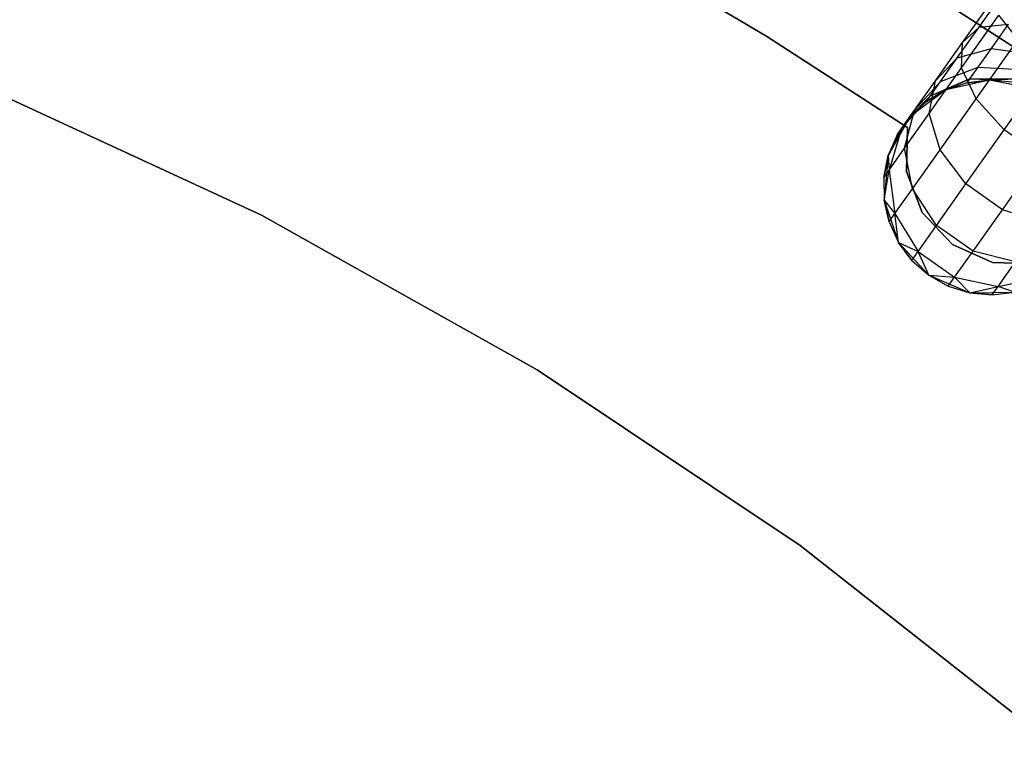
# Model space of a CAD drawing. Extents: x -189 to 189, y -189 to 189.
# Tile 472 of 591: x 14.79 to 23.96, y 28.51 to 35.23. Entities that reach past the tile are written whole.
import ezdxf

# ---------------------------------------------------------------- set-up
doc = ezdxf.new("R2010")
doc.units = 0
doc.header["$LTSCALE"] = 25.4
doc.layers.get('0').update_dxf_attribs({"linetype": 'CONTINUOUS'})

# ---------------------------------------------------------------- blocks, each defined once
blk = doc.blocks.new('CAMELEON-KENAI-C-12244_STL')
at = {"color": 0}
for p, q in [((21.7082, 36.4826, -1), (24.4377, 34.715, -1)), ((24.4377, 34.715, -8.5), (21.7082, 36.4826, -8.5)), ((24.4377, 34.715, -8.5), (21.7082, 36.4826, -8.5)), ((21.7082, 36.4826, -1), (24.4377, 34.715, -1)), ((20.3837, 35.8774, -2), (21.7356, 35.0756, -2)), ((21.7356, 35.0756, -4), (20.3837, 35.8774, -4)), ((21.7356, 35.0756, -4), (20.3837, 35.8774, -4)), ((20.3837, 35.8774, -2), (21.7356, 35.0756, -2)), ((23.7215, 35.1552, -8.9644), (23.9571, 35.4881, -9.1334)), ((23.7215, 35.1552, -8.9644), (23.9571, 35.4881, -9.1334)), ((23.5665, 35.0116, -9.3226), (23.8598, 35.4258, -9.5328)), ((23.5665, 35.0116, -9.3226), (23.8598, 35.4258, -9.5328)), ((23.5572, 34.7759, -9.6651), (23.9055, 35.2681, -9.9148)), ((23.5572, 34.7759, -9.6651), (23.9055, 35.2681, -9.9148)), ((24.0864, 35.042, -10.2133), (23.9055, 35.2681, -9.9148)), ((24.0864, 35.042, -10.2133), (23.9055, 35.2681, -9.9148)), ((23.5191, 34.8694, -8.6957), (23.7215, 35.1552, -8.9644)), ((23.5191, 34.8694, -8.6957), (23.7215, 35.1552, -8.9644)), ((23.5665, 35.0116, -9.3226), (23.7215, 35.1552, -8.9644)), ((23.5665, 35.0116, -9.3226), (23.7215, 35.1552, -8.9644)), ((23.7215, 35.1552, -8.9644), (23.9952, 35.1821, -8.6526)), ((23.7215, 35.1552, -8.9644), (23.9952, 35.1821, -8.6526)), ((23.836, 34.9571, -8.4411), (23.9952, 35.1821, -8.6526)), ((23.836, 34.9571, -8.4411), (23.9952, 35.1821, -8.6526)), ((21.7356, 35.0756, -2), (21.7356, 35.0756, -4)), ((21.7356, 35.0756, -2), (23.056, 34.2229, -2)), ((23.056, 34.2229, -4), (21.7356, 35.0756, -4)), ((21.7356, 35.0756, -2), (21.7356, 35.0756, -4)), ((23.056, 34.2229, -4), (21.7356, 35.0756, -4)), ((21.7356, 35.0756, -2), (23.056, 34.2229, -2)), ((23.695, 34.4891, -9.9327), (24.0864, 35.042, -10.2133)), ((23.695, 34.4891, -9.9327), (24.0864, 35.042, -10.2133)), ((23.3147, 34.6558, -8.9881), (23.5665, 35.0116, -9.3226)), ((23.3147, 34.6558, -8.9881), (23.5665, 35.0116, -9.3226)), ((23.5191, 34.8694, -8.6957), (23.836, 34.9571, -8.4411)), ((23.5191, 34.8694, -8.6957), (23.836, 34.9571, -8.4411)), ((23.5572, 34.7759, -9.6651), (23.5665, 35.0116, -9.3226)), ((23.5572, 34.7759, -9.6651), (23.5665, 35.0116, -9.3226)), ((23.7138, 34.7845, -8.1654), (23.836, 34.9571, -8.4411)), ((23.7138, 34.7845, -8.1654), (23.836, 34.9571, -8.4411)), ((23.836, 34.9571, -8.4411), (24.2104, 34.9038, -8.2682)), ((23.836, 34.9571, -8.4411), (24.2104, 34.9038, -8.2682)), ((23.3147, 34.6558, -8.9881), (23.5191, 34.8694, -8.6957)), ((23.3147, 34.6558, -8.9881), (23.5191, 34.8694, -8.6957)), ((23.3639, 34.65, -8.3455), (23.5191, 34.8694, -8.6957)), ((23.3639, 34.65, -8.3455), (23.5191, 34.8694, -8.6957)), ((23.258, 34.3533, -9.2678), (23.5572, 34.7759, -9.6651)), ((23.258, 34.3533, -9.2678), (23.5572, 34.7759, -9.6651)), ((23.3639, 34.65, -8.3455), (23.7138, 34.7845, -8.1654)), ((23.3639, 34.65, -8.3455), (23.7138, 34.7845, -8.1654)), ((23.695, 34.4891, -9.9327), (23.5572, 34.7759, -9.6651)), ((23.695, 34.4891, -9.9327), (23.5572, 34.7759, -9.6651)), ((23.6369, 34.6759, -7.8445), (23.7138, 34.7845, -8.1654)), ((23.6369, 34.6759, -7.8445), (23.7138, 34.7845, -8.1654)), ((23.7138, 34.7845, -8.1654), (24.1106, 34.7629, -8.0432)), ((23.7138, 34.7845, -8.1654), (24.1106, 34.7629, -8.0432)), ((23.9562, 34.2006, -10.0792), (24.3712, 34.7868, -10.3767)), ((23.9562, 34.2006, -10.0792), (24.3712, 34.7868, -10.3767)), ((23.1215, 34.3828, -8.5523), (23.3147, 34.6558, -8.9881)), ((23.1215, 34.3828, -8.5523), (23.3147, 34.6558, -8.9881)), ((23.1215, 34.3828, -8.5523), (23.3639, 34.65, -8.3455)), ((23.1215, 34.3828, -8.5523), (23.3639, 34.65, -8.3455)), ((23.258, 34.3533, -9.2678), (23.3147, 34.6558, -8.9881)), ((23.258, 34.3533, -9.2678), (23.3147, 34.6558, -8.9881)), ((23.6369, 34.6759, -7.8445), (23.2663, 34.5122, -7.9377)), ((23.6369, 34.6759, -7.8445), (23.2663, 34.5122, -7.9377)), ((23.2663, 34.5122, -7.9377), (23.3639, 34.65, -8.3455)), ((23.2663, 34.5122, -7.9377), (23.3639, 34.65, -8.3455)), ((23.4127, 34.5719, -7.5), (23.6369, 34.6759, -7.8445)), ((23.4127, 34.5719, -7.5), (23.6369, 34.6759, -7.8445)), ((23.8184, 34.6633, -2), (23.4127, 34.5719, -2)), ((23.8184, 34.6633, -2), (23.4127, 34.5719, -2)), ((23.6107, 34.6389, -7.5), (23.6369, 34.6759, -7.8445)), ((23.6107, 34.6389, -7.5), (23.6369, 34.6759, -7.8445)), ((23.8184, 34.6633, -7.5), (23.6107, 34.6389, -7.5)), ((23.6107, 34.6389, -7.5), (23.8184, 34.6633, -2)), ((23.6107, 34.6389, -7.5), (23.8184, 34.6633, -2)), ((23.8184, 34.6633, -7.5), (23.6107, 34.6389, -7.5)), ((23.6369, 34.6759, -7.8445), (24.0479, 34.6743, -7.7812)), ((23.8184, 34.6633, -7.5), (23.6369, 34.6759, -7.8445)), ((23.8184, 34.6633, -7.5), (23.6369, 34.6759, -7.8445)), ((23.6369, 34.6759, -7.8445), (24.0479, 34.6743, -7.7812)), ((23.8184, 34.6633, -7.5), (24.0479, 34.6743, -7.7812)), ((23.8184, 34.6633, -7.5), (24.0479, 34.6743, -7.7812)), ((24.2261, 34.5819, -2), (23.8184, 34.6633, -2)), ((24.0265, 34.644, -7.5), (23.8184, 34.6633, -2)), ((24.2261, 34.5819, -2), (23.8184, 34.6633, -2)), ((24.0265, 34.644, -7.5), (23.8184, 34.6633, -7.5)), ((23.8184, 34.6633, -7.5), (23.8184, 34.6633, -2)), ((24.0265, 34.644, -7.5), (23.8184, 34.6633, -2)), ((23.8184, 34.6633, -7.5), (23.8184, 34.6633, -2)), ((24.0265, 34.644, -7.5), (23.8184, 34.6633, -7.5)), ((17.0401, 33.4066, -4), (14.3661, 34.6394, -4)), ((14.3661, 34.6394, -2), (17.0401, 33.4066, -2)), ((14.3661, 34.6394, -2), (17.0401, 33.4066, -2)), ((17.0401, 33.4066, -4), (14.3661, 34.6394, -4)), ((23.4127, 34.5719, -2), (23.0794, 34.3233, -2)), ((23.4127, 34.5719, -2), (23.0794, 34.3233, -2)), ((23.4127, 34.5719, -7.5), (23.233, 34.4651, -7.5)), ((23.233, 34.4651, -7.5), (23.4127, 34.5719, -2)), ((23.233, 34.4651, -7.5), (23.4127, 34.5719, -2)), ((23.4127, 34.5719, -7.5), (23.233, 34.4651, -7.5)), ((23.4127, 34.5719, -7.5), (23.2663, 34.5122, -7.9377)), ((23.4127, 34.5719, -7.5), (23.2663, 34.5122, -7.9377)), ((23.6107, 34.6389, -7.5), (23.4127, 34.5719, -2)), ((23.6107, 34.6389, -7.5), (23.4127, 34.5719, -7.5)), ((23.6107, 34.6389, -7.5), (23.4127, 34.5719, -2)), ((23.6107, 34.6389, -7.5), (23.4127, 34.5719, -7.5)), ((23.4127, 34.5719, -7.5), (23.4127, 34.5719, -2)), ((23.4127, 34.5719, -7.5), (23.4127, 34.5719, -2)), ((23.2663, 34.5122, -7.9377), (23, 34.2112, -8.0447)), ((23.2663, 34.5122, -7.9377), (23, 34.2112, -8.0447)), ((23.0794, 34.3233, -7.5), (23.2663, 34.5122, -7.9377)), ((23.0794, 34.3233, -7.5), (23.2663, 34.5122, -7.9377)), ((23.233, 34.4651, -7.5), (23.2663, 34.5122, -7.9377)), ((23.233, 34.4651, -7.5), (23.2663, 34.5122, -7.9377)), ((23.3589, 34.0142, -9.4863), (23.695, 34.4891, -9.9327)), ((23.3589, 34.0142, -9.4863), (23.695, 34.4891, -9.9327)), ((23.9562, 34.2006, -10.0792), (23.695, 34.4891, -9.9327)), ((23.9562, 34.2006, -10.0792), (23.695, 34.4891, -9.9327)), ((23, 34.2112, -8.0447), (23.1215, 34.3828, -8.5523)), ((23, 34.2112, -8.0447), (23.1215, 34.3828, -8.5523)), ((23.0285, 34.0291, -8.75), (23.1215, 34.3828, -8.5523)), ((23.0285, 34.0291, -8.75), (23.1215, 34.3828, -8.5523)), ((23.233, 34.4651, -7.5), (23.0794, 34.3233, -2)), ((23.233, 34.4651, -7.5), (23.0794, 34.3233, -7.5)), ((23.233, 34.4651, -7.5), (23.0794, 34.3233, -2)), ((23.233, 34.4651, -7.5), (23.0794, 34.3233, -7.5)), ((23.0794, 34.3233, -2), (22.8759, 33.9607, -2)), ((23.0794, 34.3233, -2), (22.8759, 33.9607, -2)), ((22.9586, 34.1527, -7.5), (23.0794, 34.3233, -2)), ((22.9586, 34.1527, -7.5), (23.0794, 34.3233, -2)), ((23.0794, 34.3233, -7.5), (23, 34.2112, -8.0447)), ((23.0794, 34.3233, -7.5), (23, 34.2112, -8.0447)), ((23.0285, 34.0291, -8.75), (23.258, 34.3533, -9.2678)), ((23.0285, 34.0291, -8.75), (23.258, 34.3533, -9.2678)), ((23.0794, 34.3233, -7.5), (23.0794, 34.3233, -2)), ((23.0794, 34.3233, -7.5), (23.0794, 34.3233, -2)), ((23.3589, 34.0142, -9.4863), (23.258, 34.3533, -9.2678)), ((23.3589, 34.0142, -9.4863), (23.258, 34.3533, -9.2678)), ((22.8759, 33.9607, -7.5), (23, 34.2112, -8.0447)), ((22.8759, 33.9607, -7.5), (23, 34.2112, -8.0447)), ((23, 34.2112, -8.0447), (22.8842, 33.8252, -8.147)), ((23, 34.2112, -8.0447), (22.8842, 33.8252, -8.147)), ((22.9586, 34.1527, -7.5), (23, 34.2112, -8.0447)), ((22.9586, 34.1527, -7.5), (23, 34.2112, -8.0447)), ((23.056, 34.2229, -2), (23.0448, 33.8132, -2)), ((23.0448, 33.8132, -4), (23.056, 34.2229, -4)), ((23.0448, 33.8132, -4), (23.056, 34.2229, -4)), ((23.056, 34.2229, -2), (23.0448, 33.8132, -2)), ((23.056, 34.2229, -2), (23.056, 34.2229, -4)), ((23.056, 34.2229, -2), (23.056, 34.2229, -4)), ((23.5998, 33.6971, -9.6059), (23.9562, 34.2006, -10.0792)), ((23.5998, 33.6971, -9.6059), (23.9562, 34.2006, -10.0792)), ((24.2956, 33.9603, -10.0792), (23.9562, 34.2006, -10.0792)), ((24.2956, 33.9603, -10.0792), (23.9562, 34.2006, -10.0792)), ((22.9586, 34.1527, -7.5), (22.8759, 33.9607, -2)), ((22.9586, 34.1527, -7.5), (22.8759, 33.9607, -7.5)), ((22.9586, 34.1527, -7.5), (22.8759, 33.9607, -2)), ((22.9586, 34.1527, -7.5), (22.8759, 33.9607, -7.5)), ((22.8842, 33.8252, -8.147), (23.0285, 34.0291, -8.75)), ((22.8842, 33.8252, -8.147), (23.0285, 34.0291, -8.75)), ((23.1009, 33.6499, -8.9045), (23.0285, 34.0291, -8.75)), ((23.1009, 33.6499, -8.9045), (23.0285, 34.0291, -8.75)), ((23.1009, 33.6499, -8.9045), (23.3589, 34.0142, -9.4863)), ((23.1009, 33.6499, -8.9045), (23.3589, 34.0142, -9.4863)), ((23.5998, 33.6971, -9.6059), (23.3589, 34.0142, -9.4863)), ((23.5998, 33.6971, -9.6059), (23.3589, 34.0142, -9.4863)), ((22.8759, 33.9607, -7.5), (22.835, 33.7557, -7.5)), ((22.835, 33.7557, -7.5), (22.8759, 33.9607, -2)), ((22.835, 33.7557, -7.5), (22.8759, 33.9607, -2)), ((22.8759, 33.9607, -7.5), (22.835, 33.7557, -7.5)), ((22.8759, 33.9607, -2), (22.8375, 33.5466, -2)), ((22.8759, 33.9607, -2), (22.8375, 33.5466, -2)), ((22.8759, 33.9607, -7.5), (22.8759, 33.9607, -2)), ((22.8759, 33.9607, -7.5), (22.8759, 33.9607, -2)), ((22.8759, 33.9607, -7.5), (22.8842, 33.8252, -8.147)), ((22.8759, 33.9607, -7.5), (22.8842, 33.8252, -8.147)), ((23.9392, 33.4569, -9.6059), (24.2956, 33.9603, -10.0792)), ((23.9392, 33.4569, -9.6059), (24.2956, 33.9603, -10.0792)), ((22.835, 33.7557, -7.5), (22.8842, 33.8252, -8.147)), ((22.835, 33.7557, -7.5), (22.8842, 33.8252, -8.147)), ((22.8375, 33.5466, -7.5), (22.8842, 33.8252, -8.147)), ((22.8375, 33.5466, -7.5), (22.8842, 33.8252, -8.147)), ((22.8842, 33.8252, -8.147), (22.9388, 33.4208, -8.227)), ((22.8842, 33.8252, -8.147), (22.9388, 33.4208, -8.227)), ((22.835, 33.7557, -7.5), (22.8375, 33.5466, -2)), ((22.835, 33.7557, -7.5), (22.8375, 33.5466, -7.5)), ((22.835, 33.7557, -7.5), (22.8375, 33.5466, -2)), ((22.835, 33.7557, -7.5), (22.8375, 33.5466, -7.5)), ((23.0448, 33.8132, -2), (23.0448, 33.8132, -4)), ((23.0448, 33.8132, -2), (23.0448, 33.8132, -4)), ((23.0448, 33.8132, -2), (23.1913, 33.4304, -2)), ((23.1913, 33.4304, -4), (23.0448, 33.8132, -4)), ((23.1913, 33.4304, -4), (23.0448, 33.8132, -4)), ((23.0448, 33.8132, -2), (23.1913, 33.4304, -2)), ((22.9388, 33.4208, -8.227), (23.1009, 33.6499, -8.9045)), ((22.9388, 33.4208, -8.227), (23.1009, 33.6499, -8.9045)), ((23.3264, 33.3108, -8.9891), (23.1009, 33.6499, -8.9045)), ((23.3264, 33.3108, -8.9891), (23.1009, 33.6499, -8.9045)), ((23.3264, 33.3108, -8.9891), (23.5998, 33.6971, -9.6059)), ((23.3264, 33.3108, -8.9891), (23.5998, 33.6971, -9.6059)), ((23.9392, 33.4569, -9.6059), (23.5998, 33.6971, -9.6059)), ((23.9392, 33.4569, -9.6059), (23.5998, 33.6971, -9.6059)), ((22.8375, 33.5466, -2), (22.9709, 33.1528, -2)), ((22.8375, 33.5466, -7.5), (22.8375, 33.5466, -2)), ((22.8375, 33.5466, -7.5), (22.8375, 33.5466, -2)), ((22.8375, 33.5466, -7.5), (22.8835, 33.3427, -7.5)), ((22.8835, 33.3427, -7.5), (22.8375, 33.5466, -2)), ((22.8835, 33.3427, -7.5), (22.8375, 33.5466, -2)), ((22.8375, 33.5466, -2), (22.9709, 33.1528, -2)), ((22.8375, 33.5466, -7.5), (22.8835, 33.3427, -7.5)), ((22.8375, 33.5466, -7.5), (22.9388, 33.4208, -8.227)), ((22.8375, 33.5466, -7.5), (22.9388, 33.4208, -8.227)), ((19.6091, 31.9679, -4), (17.0401, 33.4066, -4)), ((17.0401, 33.4066, -2), (19.6091, 31.9679, -2)), ((17.0401, 33.4066, -2), (19.6091, 31.9679, -2)), ((17.0401, 33.4066, -2), (17.0401, 33.4066, -4)), ((19.6091, 31.9679, -4), (17.0401, 33.4066, -4)), ((17.0401, 33.4066, -2), (17.0401, 33.4066, -4)), ((22.8835, 33.3427, -7.5), (22.9388, 33.4208, -8.227)), ((22.8835, 33.3427, -7.5), (22.9388, 33.4208, -8.227)), ((22.9709, 33.1528, -7.5), (22.9388, 33.4208, -8.227)), ((22.9388, 33.4208, -8.227), (23.1545, 33.068, -8.2708)), ((22.9709, 33.1528, -7.5), (22.9388, 33.4208, -8.227)), ((22.9388, 33.4208, -8.227), (23.1545, 33.068, -8.2708)), ((23.1913, 33.4304, -2), (23.1913, 33.4304, -4)), ((23.1913, 33.4304, -2), (23.1913, 33.4304, -4)), ((23.1913, 33.4304, -2), (23.4732, 33.1329, -2)), ((23.4732, 33.1329, -4), (23.1913, 33.4304, -4)), ((23.4732, 33.1329, -4), (23.1913, 33.4304, -4)), ((23.1913, 33.4304, -2), (23.4732, 33.1329, -2)), ((23.6658, 33.0706, -8.9891), (23.9392, 33.4569, -9.6059)), ((23.6658, 33.0706, -8.9891), (23.9392, 33.4569, -9.6059)), ((24.3184, 33.335, -9.4863), (23.9392, 33.4569, -9.6059)), ((24.3184, 33.335, -9.4863), (23.9392, 33.4569, -9.6059)), ((22.8835, 33.3427, -7.5), (22.9709, 33.1528, -2)), ((22.8835, 33.3427, -7.5), (22.9709, 33.1528, -7.5)), ((22.8835, 33.3427, -7.5), (22.9709, 33.1528, -2)), ((22.8835, 33.3427, -7.5), (22.9709, 33.1528, -7.5)), ((23.1545, 33.068, -8.2708), (23.3264, 33.3108, -8.9891)), ((23.1545, 33.068, -8.2708), (23.3264, 33.3108, -8.9891)), ((23.6658, 33.0706, -8.9891), (23.3264, 33.3108, -8.9891)), ((23.6658, 33.0706, -8.9891), (23.3264, 33.3108, -8.9891)), ((22.9709, 33.1528, -2), (23.2529, 32.8472, -2)), ((22.9709, 33.1528, -7.5), (22.9709, 33.1528, -2)), ((22.9709, 33.1528, -7.5), (22.9709, 33.1528, -2)), ((22.9709, 33.1528, -7.5), (23.0958, 32.9852, -7.5)), ((23.0958, 32.9852, -7.5), (22.9709, 33.1528, -2)), ((23.0958, 32.9852, -7.5), (22.9709, 33.1528, -2)), ((22.9709, 33.1528, -2), (23.2529, 32.8472, -2)), ((22.9709, 33.1528, -7.5), (23.0958, 32.9852, -7.5)), ((22.9709, 33.1528, -7.5), (23.1545, 33.068, -8.2708)), ((22.9709, 33.1528, -7.5), (23.1545, 33.068, -8.2708)), ((23.4732, 33.1329, -2), (23.4732, 33.1329, -4)), ((23.4732, 33.1329, -2), (23.4732, 33.1329, -4)), ((23.4732, 33.1329, -2), (23.8475, 32.9659, -2)), ((23.8475, 32.9659, -4), (23.4732, 33.1329, -4)), ((23.8475, 32.9659, -4), (23.4732, 33.1329, -4)), ((23.4732, 33.1329, -2), (23.8475, 32.9659, -2)), ((23.0958, 32.9852, -7.5), (23.1545, 33.068, -8.2708)), ((23.0958, 32.9852, -7.5), (23.1545, 33.068, -8.2708)), ((23.2529, 32.8472, -7.5), (23.1545, 33.068, -8.2708)), ((23.1545, 33.068, -8.2708), (23.4939, 32.8278, -8.2708)), ((23.2529, 32.8472, -7.5), (23.1545, 33.068, -8.2708)), ((23.1545, 33.068, -8.2708), (23.4939, 32.8278, -8.2708)), ((23.4939, 32.8278, -8.2708), (23.6658, 33.0706, -8.9891)), ((23.4939, 32.8278, -8.2708), (23.6658, 33.0706, -8.9891)), ((24.0604, 32.9707, -8.9045), (23.6658, 33.0706, -8.9891)), ((24.0604, 32.9707, -8.9045), (23.6658, 33.0706, -8.9891)), ((23.0958, 32.9852, -7.5), (23.2529, 32.8472, -2)), ((23.0958, 32.9852, -7.5), (23.2529, 32.8472, -2)), ((23.0958, 32.9852, -7.5), (23.2529, 32.8472, -7.5)), ((23.0958, 32.9852, -7.5), (23.2529, 32.8472, -7.5)), ((23.8475, 32.9659, -2), (23.8475, 32.9659, -4)), ((23.8475, 32.9659, -2), (23.8475, 32.9659, -4)), ((23.8475, 32.9659, -2), (24.2572, 32.955, -2)), ((24.2572, 32.955, -4), (23.8475, 32.9659, -4)), ((24.2572, 32.955, -4), (23.8475, 32.9659, -4)), ((23.8475, 32.9659, -2), (24.2572, 32.955, -2)), ((23.8983, 32.7416, -8.227), (24.0604, 32.9707, -8.9045)), ((23.8983, 32.7416, -8.227), (24.0604, 32.9707, -8.9045)), ((23.2529, 32.8472, -2), (23.6348, 32.6828, -2)), ((23.2529, 32.8472, -2), (23.6348, 32.6828, -2)), ((23.2529, 32.8472, -2), (23.4352, 32.7449, -7.5)), ((23.2529, 32.8472, -7.5), (23.2529, 32.8472, -2)), ((23.2529, 32.8472, -7.5), (23.2529, 32.8472, -2)), ((23.2529, 32.8472, -7.5), (23.4352, 32.7449, -7.5)), ((23.2529, 32.8472, -2), (23.4352, 32.7449, -7.5)), ((23.2529, 32.8472, -7.5), (23.4352, 32.7449, -7.5)), ((23.2529, 32.8472, -7.5), (23.4939, 32.8278, -8.2708)), ((23.2529, 32.8472, -7.5), (23.4939, 32.8278, -8.2708)), ((23.4352, 32.7449, -7.5), (23.4939, 32.8278, -8.2708)), ((23.4352, 32.7449, -7.5), (23.4939, 32.8278, -8.2708)), ((23.6348, 32.6828, -7.5), (23.4939, 32.8278, -8.2708)), ((23.4939, 32.8278, -8.2708), (23.8983, 32.7416, -8.227)), ((23.6348, 32.6828, -7.5), (23.4939, 32.8278, -8.2708)), ((23.4939, 32.8278, -8.2708), (23.8983, 32.7416, -8.227)), ((23.8983, 32.7416, -8.227), (24.2979, 32.8245, -8.147)), ((23.8983, 32.7416, -8.227), (24.2979, 32.8245, -8.147)), ((23.4352, 32.7449, -7.5), (23.6348, 32.6828, -2)), ((23.4352, 32.7449, -7.5), (23.6348, 32.6828, -7.5)), ((23.4352, 32.7449, -7.5), (23.6348, 32.6828, -2)), ((23.4352, 32.7449, -7.5), (23.6348, 32.6828, -7.5)), ((23.6348, 32.6828, -7.5), (23.8983, 32.7416, -8.227)), ((23.6348, 32.6828, -7.5), (23.8983, 32.7416, -8.227)), ((23.843, 32.6635, -7.5), (23.8983, 32.7416, -8.227)), ((23.843, 32.6635, -7.5), (23.8983, 32.7416, -8.227)), ((24.0506, 32.6879, -7.5), (23.8983, 32.7416, -8.227)), ((24.0506, 32.6879, -7.5), (23.8983, 32.7416, -8.227)), ((23.6348, 32.6828, -2), (24.0506, 32.6879, -2)), ((23.6348, 32.6828, -2), (24.0506, 32.6879, -2)), ((23.6348, 32.6828, -7.5), (23.6348, 32.6828, -2)), ((23.6348, 32.6828, -7.5), (23.6348, 32.6828, -2)), ((23.6348, 32.6828, -7.5), (23.843, 32.6635, -7.5)), ((23.843, 32.6635, -7.5), (23.6348, 32.6828, -2)), ((23.843, 32.6635, -7.5), (23.6348, 32.6828, -2)), ((23.6348, 32.6828, -7.5), (23.843, 32.6635, -7.5)), ((23.843, 32.6635, -7.5), (24.0506, 32.6879, -2)), ((23.843, 32.6635, -7.5), (24.0506, 32.6879, -7.5)), ((23.843, 32.6635, -7.5), (24.0506, 32.6879, -2)), ((23.843, 32.6635, -7.5), (24.0506, 32.6879, -7.5)), ((22.0574, 30.332, -4), (19.6091, 31.9679, -4)), ((19.6091, 31.9679, -2), (22.0574, 30.332, -2)), ((19.6091, 31.9679, -2), (22.0574, 30.332, -2)), ((19.6091, 31.9679, -2), (19.6091, 31.9679, -4)), ((22.0574, 30.332, -4), (19.6091, 31.9679, -4)), ((19.6091, 31.9679, -2), (19.6091, 31.9679, -4)), ((24.3697, 28.5091, -4), (22.0574, 30.332, -4)), ((22.0574, 30.332, -2), (24.3697, 28.5091, -2)), ((22.0574, 30.332, -2), (24.3697, 28.5091, -2)), ((22.0574, 30.332, -2), (22.0574, 30.332, -4)), ((24.3697, 28.5091, -4), (22.0574, 30.332, -4)), ((22.0574, 30.332, -2), (22.0574, 30.332, -4))]:
    blk.add_line(p, q, dxfattribs=at)

msp = doc.modelspace()

# ---------------------------------------------------------------- block references
at = {"color": 0}
msp.add_blockref('CAMELEON-KENAI-C-12244_STL', (0, 0), dxfattribs=at)

doc.saveas('drawing.dxf')
